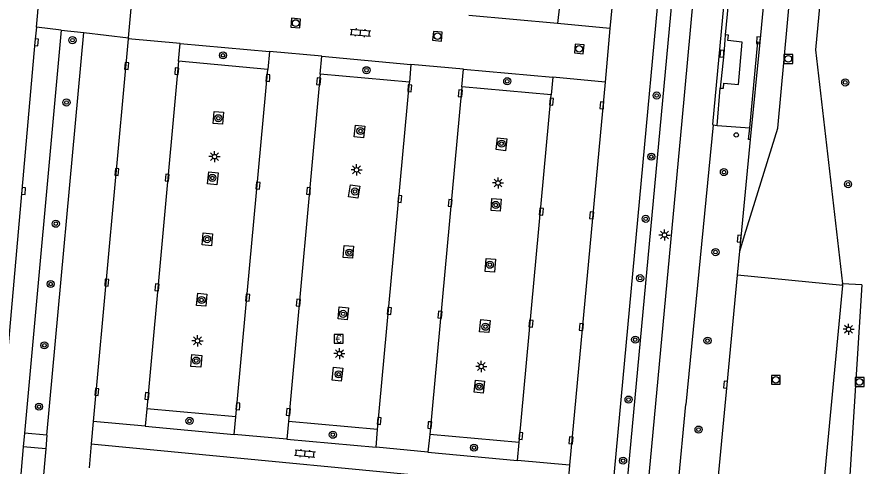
# Model space of a CAD drawing. Extents: x 132994 to 136000, y 393499 to 395512.
# Drawn here: x 133390.5 to 133485.2, y 394774.3 to 394824.8 of the extents above; entities that cross this region are included whole.
import ezdxf

# ---------------------------------------------------------------- set-up
doc = ezdxf.new("R2010")
doc.units = 0
for name, color, linetype in [('gg-bbg-abri', 7, 'Continuous'), ('gg-knt-verharding', 7, 'Continuous'), ('gg-knt-verharding nz', 7, 'Continuous'), ('gt-grn-groengrens', 7, 'Continuous'), ('gt-grn-weggrens', 7, 'Continuous'), ('gt-symb-betaalautomaat', 7, 'Continuous'), ('gt-symb-boom', 7, 'Continuous'), ('gt-symb-klinker verharding', 7, 'Continuous'), ('gt-symb-kolk', 7, 'Continuous'), ('gt-symb-lichtmast', 7, 'Continuous'), ('gt-symb-rioolschacht', 7, 'Continuous'), ('gt-symb-verkeersbordpaal', 7, 'Continuous')]:
    doc.layers.add(name, color=color, linetype=linetype)

# ---------------------------------------------------------------- blocks, each defined once
blk = doc.blocks.new('gt0-RS')
at = {"layer": 'gt-symb-rioolschacht'}
blk.add_lwpolyline([(-0.5, -0.5), (0.5, -0.5), (0.5, 0.5), (-0.5, 0.5)], close=True, dxfattribs=at)
blk.add_circle((0, 0), 0.375, dxfattribs=at)
blk = doc.blocks.new('gt0-LMAST')
at = {"layer": 'gt-symb-lichtmast'}
for p, q in [((-0.182, 0.173), (-0.447, 0.438)), ((-0.005, 0.246), (-0.005, 0.621)), ((0.172, 0.173), (0.437, 0.438)), ((-0.255, -0.004), (-0.63, -0.004)), ((-0.182, -0.181), (-0.447, -0.446)), ((-0.005, -0.254), (-0.005, -0.629)), ((0.437, -0.446), (0.172, -0.181)), ((0.245, -0.004), (0.62, -0.004))]:
    blk.add_line(p, q, dxfattribs=at)
blk.add_circle((-0.005, -0.004), 0.25, dxfattribs=at)
blk = doc.blocks.new('gt0-KOLK')
at = {"layer": 'gt-symb-kolk'}
blk.add_lwpolyline([(0, 0), (0.375, 0), (0.375, 0.4), (-0.375, 0.4), (-0.375, 0), (0, 0)], dxfattribs=at)
blk = doc.blocks.new('gt0-BOOM')
at = {"layer": 'gt-symb-boom'}
for radius in [0.4, 0.2]:
    blk.add_circle((0, 0), radius, dxfattribs=at)
blk = doc.blocks.new('gt0-VPAAL')
at = {"layer": 'gt-symb-verkeersbordpaal'}
blk.add_circle((0, 0), 0.25, dxfattribs=at)
blk = doc.blocks.new('gt0-KL1')
at = {"layer": 'gt-symb-klinker verharding'}
for p, q in [((-1.15, 0.3), (1.15, 0.3)), ((-1, -0.3), (-1, 0.3)), ((-0.5, 0.3), (-0.5, 0.45)), ((0, -0.3), (0, 0.3)), ((0.5, 0.3), (0.5, 0.45)), ((1, -0.3), (1, 0.3)), ((-1.15, -0.3), (1.15, -0.3)), ((-0.5, -0.45), (-0.5, -0.3)), ((0.5, -0.45), (0.5, -0.3))]:
    blk.add_line(p, q, dxfattribs=at)
blk = doc.blocks.new('gt0-BA')
at = {"layer": 'gt-symb-betaalautomaat'}
blk.add_lwpolyline([(-0.498, -0.507), (0.502, -0.507), (0.502, 0.493), (-0.498, 0.493)], close=True, dxfattribs=at)
blk.add_text('€', height=0.9, dxfattribs=at).set_placement((-0.357, -0.457))

msp = doc.modelspace()

# ---------------------------------------------------------------- linework, layer by layer
at = {"layer": 'gg-bbg-abri'}
for points in [[(133470.251, 394822.799), (133470.188, 394822.197), (133470.07, 394820.666), (133469.688, 394816.831)], [(133470.543, 394822.16), (133470.606, 394822.775), (133470.251, 394822.799)], [(133469.688, 394816.831), (133470.036, 394816.795), (133470.098, 394817.392), (133471.721, 394817.224), (133472.159, 394821.992), (133470.543, 394822.16)]]:
    msp.add_lwpolyline(points, dxfattribs=at)
at = {"layer": 'gg-knt-verharding'}
for p, q in [((133470.617, 394869.991), (133465.368, 394813.154)), ((133451.589, 394826.063), (133451.376, 394824.068)), ((133451.376, 394824.068), (133441.382, 394824.983)), ((133395.548, 394823.345), (133391.42, 394778.052)), ((133395.548, 394823.345), (133398.087, 394823.051)), ((133393.936, 394777.822), (133398.087, 394823.051)), ((133408.747, 394819.848), (133408.935, 394821.831)), ((133408.935, 394821.831), (133418.97, 394820.928)), ((133473.08, 394811.04), (133474.161, 394821.984)), ((133418.97, 394820.928), (133418.794, 394818.9)), ((133418.794, 394818.9), (133408.747, 394819.848)), ((133424.68, 394818.404), (133424.873, 394820.395)), ((133424.873, 394820.395), (133434.885, 394819.481)), ((133434.885, 394819.481), (133434.728, 394817.503)), ((133440.611, 394816.965), (133440.8, 394818.954)), ((133440.8, 394818.954), (133450.844, 394818.041)), ((133434.728, 394817.503), (133424.68, 394818.404)), ((133450.844, 394818.041), (133450.678, 394816.048)), ((133450.678, 394816.048), (133440.611, 394816.965)), ((133469.35, 394812.633), (133469.688, 394816.831)), ((133465.368, 394813.154), (133457.43, 394727.859)), ((133468.9, 394812.701), (133465.82, 394781.251)), ((133468.9, 394812.701), (133469.35, 394812.633)), ((133469.35, 394812.633), (133472.998, 394812.346)), ((133471.873, 394798.499), (133473.08, 394811.04)), ((133471.614, 394795.787), (133471.873, 394798.499)), ((133483.476, 394794.654), (133471.614, 394795.787)), ((133478.55, 394742.67), (133483.476, 394794.654)), ((133485.625, 394794.731), (133482.261, 394742.273)), ((133483.476, 394794.654), (133483.454, 394794.845)), ((133405.174, 394780.795), (133404.992, 394778.826)), ((133415.203, 394779.883), (133405.174, 394780.795)), ((133460.738, 394727.538), (133465.82, 394781.251)), ((133415.013, 394777.903), (133415.203, 394779.883)), ((133404.992, 394778.826), (133415.013, 394777.903)), ((133421.108, 394779.358), (133420.918, 394777.365)), ((133431.134, 394778.444), (133421.108, 394779.358)), ((133393.936, 394777.822), (133391.42, 394778.052)), ((133430.97, 394776.458), (133431.134, 394778.444)), ((133437.01, 394777.906), (133436.804, 394775.921)), ((133447.078, 394776.999), (133437.01, 394777.906)), ((133420.918, 394777.365), (133430.97, 394776.458)), ((133446.887, 394774.988), (133447.078, 394776.999)), ((133391.279, 394776.507), (133388.292, 394743.187)), ((133393.795, 394776.278), (133390.761, 394742.954)), ((133393.795, 394776.278), (133391.279, 394776.507)), ((133436.804, 394775.921), (133446.887, 394774.988))]:
    msp.add_line(p, q, dxfattribs=at)
for points in [[(133467.009, 394868.27), (133468.11, 394868.195), (133454.722, 394724.438)], [(133461.283, 394866.857), (133466.32, 394866.387), (133457.208, 394768.038)], [(133484.499, 394864.818), (133480.387, 394821.12), (133483.454, 394794.845)], [(133472.399, 394851.356), (133468.828, 394812.735), (133468.9, 394812.701)], [(133472.921, 394851.287), (133472.578, 394847.696), (133471.427, 394835.195), (133470.251, 394822.799)], [(133474.161, 394821.984), (133476.574, 394847.344), (133476.68, 394848.493)], [(133472.998, 394812.346), (133473.929, 394822.006), (133474.161, 394821.984)], [(133412.757, 394814.199), (133413.804, 394814.114), (133413.694, 394812.755), (133412.647, 394812.839), (133412.757, 394814.199)], [(133428.646, 394812.65), (133429.689, 394812.53), (133429.54, 394811.237), (133428.497, 394811.357), (133428.646, 394812.65)], [(133473.08, 394811.04), (133472.877, 394811.046), (133472.998, 394812.346)], [(133444.641, 394811.251), (133445.684, 394811.131), (133445.53, 394809.785), (133444.487, 394809.904), (133444.641, 394811.251)], [(133412.159, 394807.43), (133413.203, 394807.317), (133413.057, 394805.96), (133412.013, 394806.073), (133412.159, 394807.43)], [(133428.082, 394805.967), (133429.119, 394805.8), (133428.9, 394804.445), (133427.864, 394804.612), (133428.082, 394805.967)], [(133443.988, 394804.402), (133445.035, 394804.329), (133444.941, 394802.978), (133443.894, 394803.051), (133443.988, 394804.402)], [(133411.528, 394800.543), (133412.573, 394800.441), (133412.441, 394799.091), (133411.396, 394799.193), (133411.528, 394800.543)], [(133427.387, 394799.133), (133428.433, 394799.044), (133428.319, 394797.706), (133427.273, 394797.795), (133427.387, 394799.133)], [(133443.362, 394797.682), (133444.409, 394797.603), (133444.298, 394796.133), (133443.251, 394796.212), (133443.362, 394797.682)], [(133465.02, 394726.334), (133465.576, 394732.29), (133470.47, 394783.465), (133471.614, 394795.787)], [(133410.897, 394793.765), (133411.943, 394793.666), (133411.815, 394792.305), (133410.77, 394792.403), (133410.897, 394793.765)], [(133426.802, 394792.237), (133427.848, 394792.144), (133427.728, 394790.797), (133426.682, 394790.891), (133426.802, 394792.237)], [(133442.742, 394790.819), (133443.788, 394790.718), (133443.654, 394789.342), (133442.609, 394789.443), (133442.742, 394790.819)], [(133410.254, 394786.893), (133411.349, 394786.767), (133411.24, 394785.458), (133410.129, 394785.523), (133410.254, 394786.893)], [(133426.168, 394785.463), (133427.212, 394785.347), (133427.05, 394783.895), (133426.007, 394784.011), (133426.168, 394785.463)], [(133442.132, 394784.013), (133443.176, 394783.9), (133443.03, 394782.54), (133441.986, 394782.652), (133442.132, 394784.013)]]:
    msp.add_lwpolyline(points, dxfattribs=at)
at = {"layer": 'gg-knt-verharding nz'}
for p, q in [((133461.283, 394866.857), (133457.276, 394823.522)), ((133395.548, 394823.345), (133392.758, 394823.668)), ((133457.276, 394823.522), (133456.719, 394817.498)), ((133398.087, 394823.051), (133403.099, 394822.471)), ((133403.089, 394822.367), (133399.15, 394779.361)), ((133403.099, 394822.471), (133403.089, 394822.367)), ((133408.747, 394819.848), (133405.174, 394780.795)), ((133415.203, 394779.883), (133418.794, 394818.9)), ((133424.68, 394818.404), (133421.108, 394779.358)), ((133431.134, 394778.444), (133434.728, 394817.503)), ((133440.611, 394816.965), (133437.01, 394777.906)), ((133456.719, 394817.498), (133452.737, 394774.447)), ((133447.078, 394776.999), (133450.678, 394816.048)), ((133399.15, 394779.361), (133398.921, 394776.86)), ((133391.42, 394778.052), (133391.279, 394776.507)), ((133393.936, 394777.822), (133393.795, 394776.278)), ((133398.921, 394776.86), (133398.672, 394774.147)), ((133452.737, 394774.447), (133452.487, 394771.74))]:
    msp.add_line(p, q, dxfattribs=at)
for points in [[(133471.873, 394798.499), (133472.402, 394800.243), (133476.151, 394812.301), (133481.231, 394867.467)], [(133392.758, 394823.668), (133392.565, 394821.987), (133385.947, 394746.945), (133384.395, 394730.323)]]:
    msp.add_lwpolyline(points, dxfattribs=at)
at = {"layer": 'gt-grn-groengrens'}
msp.add_line((133485.625, 394794.731), (133483.454, 394794.845), dxfattribs=at)
at = {"layer": 'gt-grn-weggrens'}
for p, q in [((133392.758, 394823.668), (133393.212, 394828.903)), ((133403.099, 394822.471), (133403.587, 394827.774)), ((133457.276, 394823.522), (133451.376, 394824.068)), ((133408.935, 394821.831), (133403.089, 394822.367)), ((133424.873, 394820.395), (133418.97, 394820.928)), ((133440.8, 394818.954), (133434.885, 394819.481)), ((133456.719, 394817.498), (133450.844, 394818.041)), ((133404.992, 394778.826), (133399.15, 394779.361)), ((133420.918, 394777.365), (133415.013, 394777.903)), ((133398.921, 394776.86), (133452.487, 394771.74)), ((133436.804, 394775.921), (133430.97, 394776.458)), ((133452.737, 394774.447), (133446.887, 394774.988))]:
    msp.add_line(p, q, dxfattribs=at)

# ---------------------------------------------------------------- block references
at = {"layer": 'gt-symb-betaalautomaat'}
msp.add_blockref('gt0-BA', (133426.759, 394788.655), dxfattribs=at)
at = {"layer": 'gt-symb-boom'}
for p in [(133396.806, 394822.207), (133413.749, 394820.503), (133429.888, 394818.829), (133445.72, 394817.591), (133483.745, 394817.457), (133462.529, 394815.992), (133396.131, 394815.206), (133413.217, 394813.434), (133429.208, 394812.005), (133445.081, 394810.579), (133461.935, 394809.112), (133470.098, 394807.384), (133412.541, 394806.726), (133484.061, 394806.032), (133428.587, 394805.196), (133444.429, 394803.692), (133461.299, 394802.136), (133394.932, 394801.579), (133411.953, 394799.852), (133427.953, 394798.334), (133469.155, 394798.391), (133443.771, 394796.974), (133460.671, 394795.46), (133394.355, 394794.804), (133411.331, 394793.009), (133427.252, 394791.45), (133443.269, 394790.006), (133393.655, 394787.914), (133460.114, 394788.558), (133468.253, 394788.441), (133410.733, 394786.203), (133426.75, 394784.652), (133442.584, 394783.274), (133459.37, 394781.819), (133393.043, 394781.018), (133409.98, 394779.42), (133467.245, 394778.45), (133426.105, 394777.87), (133441.976, 394776.412), (133458.753, 394774.957)]:
    msp.add_blockref('gt0-BOOM', p, dxfattribs=at)
at = {"layer": 'gt-symb-klinker verharding'}
for p, rotation in [((133429.204, 394823.053), -5.220361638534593), ((133422.976, 394775.75), -5.453918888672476)]:
    msp.add_blockref('gt0-KL1', p, dxfattribs=dict(at, rotation=rotation))
at = {"layer": 'gt-symb-kolk'}
for p, rotation in [((133392.565, 394821.987), -95.2774060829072), ((133474.179, 394822.166), 84.56884924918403), ((133470.07, 394820.666), 85.60562721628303), ((133403.104, 394819.302), 84.66555996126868), ((133408.741, 394818.706), 84.66555996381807), ((133418.995, 394817.948), 84.66555996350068), ((133424.703, 394817.568), 84.66555996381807), ((133434.955, 394816.792), 84.66555996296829), ((133440.638, 394816.222), 84.66555996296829), ((133450.9, 394815.278), 84.66555996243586), ((133456.567, 394814.877), 84.66555996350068), ((133401.998, 394807.365), 84.66555996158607), ((133407.657, 394806.754), 84.66555996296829), ((133417.878, 394805.854), 84.66555996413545), ((133391.108, 394805.284), -95.04916646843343), ((133423.568, 394805.228), 84.66555996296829), ((133433.838, 394804.348), 84.66555996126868), ((133439.497, 394803.882), 84.66555996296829), ((133449.748, 394802.912), 84.66555996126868), ((133455.418, 394802.512), 84.66555996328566), ((133472.015, 394799.872), 84.54474898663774), ((133400.868, 394794.925), 84.66555996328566), ((133406.513, 394794.418), 84.66555996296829), ((133416.722, 394793.247), 84.66555996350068), ((133422.42, 394792.696), 84.66555996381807), ((133432.653, 394791.744), 84.66555996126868), ((133438.349, 394791.336), 84.66555996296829), ((133448.595, 394790.33), 84.66555996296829), ((133454.262, 394789.967), 84.66555996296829), ((133470.47, 394783.465), 84.6989078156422), ((133399.748, 394782.658), 84.66555996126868), ((133405.395, 394782.186), 84.66555996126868), ((133415.619, 394781.045), 84.66555996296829), ((133421.301, 394780.421), 84.66555996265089), ((133431.513, 394779.4), 84.66555996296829), ((133437.203, 394778.927), 84.66555996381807), ((133447.452, 394777.71), 84.66555996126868), ((133453.087, 394777.229), 84.66555996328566)]:
    msp.add_blockref('gt0-KOLK', p, dxfattribs=dict(at, rotation=rotation))
at = {"layer": 'gt-symb-lichtmast'}
for p in [(133412.797, 394809.123), (133428.774, 394807.637), (133444.69, 394806.165), (133463.413, 394800.317), (133484.125, 394789.722), (133410.885, 394788.419), (133426.845, 394786.989), (133442.805, 394785.538)]:
    msp.add_blockref('gt0-LMAST', p, dxfattribs=at)
at = {"layer": 'gt-symb-rioolschacht'}
for p, rotation in [((133421.919, 394824.129), 84.66555996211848), ((133437.867, 394822.654), 84.66555996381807), ((133453.818, 394821.232), 84.66555996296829)]:
    msp.add_blockref('gt0-RS', p, dxfattribs=dict(at, rotation=rotation))
for p in [(133477.341, 394820.104), (133475.932, 394784.043), (133485.357, 394783.801)]:
    msp.add_blockref('gt0-RS', p, dxfattribs=at)
at = {"layer": 'gt-symb-verkeersbordpaal'}
msp.add_blockref('gt0-VPAAL', (133471.487, 394811.557), dxfattribs=at)

doc.saveas('drawing.dxf')
